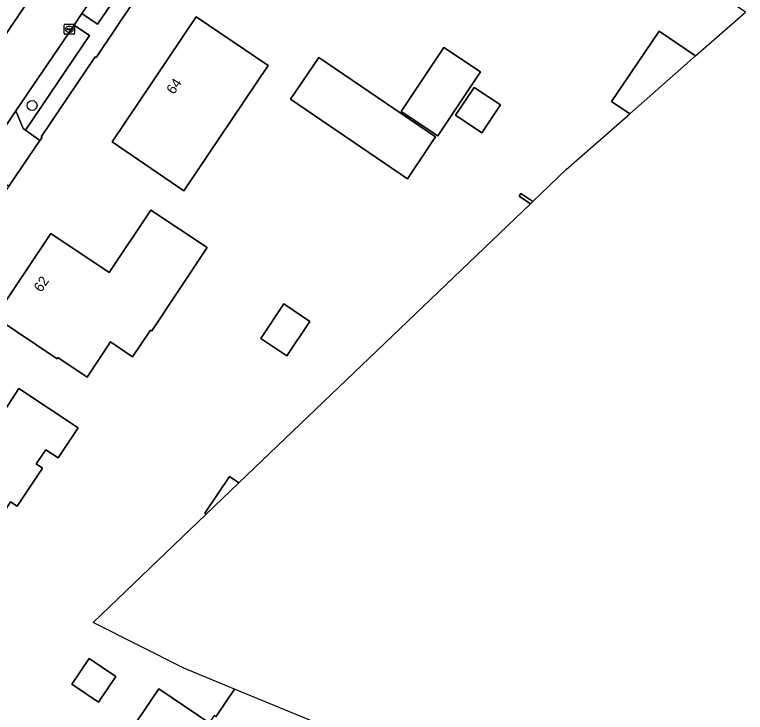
# Model space of a CAD drawing. Extents: x 163266 to 164362, y 381528 to 382286.
# Drawn here: x 164107.1 to 164179.8, y 381791.6 to 381861 of the extents above; entities that cross this region are included whole.
import ezdxf

# ---------------------------------------------------------------- set-up
doc = ezdxf.new("R2010")
doc.units = 0
for name, color, linetype in [('IMGEO_Boom', 7, 'Continuous'), ('IMGEO_Erf', 7, 'Continuous'), ('IMGEO_Groenvoorziening', 7, 'Continuous'), ('IMGEO_Kolk', 7, 'Continuous'), ('IMGEO_Muur', 7, 'Continuous'), ('IMGEO_Pand', 7, 'Continuous'), ('IMGEO_Pand_nummerreeks', 7, 'Continuous'), ('IMGEO_Rijbaan_lokaal_open', 7, 'Continuous'), ('IMGEO_Voetpad_open', 7, 'Continuous')]:
    doc.layers.add(name, color=color, linetype=linetype)

msp = doc.modelspace()

# ---------------------------------------------------------------- linework, layer by layer
at = {"layer": 'IMGEO_Boom'}
msp.add_circle((164108.859, 381852.004), 0.489, dxfattribs=at)
at = {"layer": 'IMGEO_Erf'}
for points in [[(164174.878, 381856.933), (164179.829, 381861.277), (164140.349, 381887.669), (164137.348, 381889.675), (164128.948, 381877.188), (164125.993, 381872.794), (164121.982, 381866.833), (164118.943, 381862.315), (164115.227, 381856.79), (164115.131, 381856.845), (164109.765, 381848.884), (164109.844, 381848.822), (164109.637, 381848.518), (164106.541, 381843.971), (164097.02, 381829.989), (164097.176, 381829.884), (164094.167, 381825.452), (164093.902, 381825.629), (164084.278, 381811.341), (164084.454, 381811.217), (164072.99, 381794.147)], [(164127.139, 381791.191), (164129.005, 381793.957), (164123.94, 381796.045), (164114.945, 381800.591), (164126.185, 381811.35), (164126.032, 381811.452), (164128.483, 381815.112), (164129.443, 381814.469), (164158.435, 381842.22), (164157.307, 381842.983), (164157.496, 381843.265), (164158.69, 381842.464), (164162.013, 381845.645), (164168.319, 381851.178), (164166.509, 381852.402), (164171.242, 381859.402), (164174.878, 381856.933)], [(164118.694, 381789.869), (164121.458, 381793.964), (164126.464, 381790.585)]]:
    msp.add_lwpolyline(points, dxfattribs=at)
for points in [[(164123.965, 381843.518), (164116.815, 381848.388), (164125.194, 381860.812), (164132.356, 381855.968)], [(164145.591, 381851.393), (164149.838, 381857.778), (164153.467, 381855.365), (164149.22, 381848.98)], [(164134.561, 381852.626), (164137.381, 381856.781), (164149.003, 381848.897), (164146.205, 381844.724)], [(164150.996, 381851.032), (164152.835, 381853.798), (164155.449, 381852.059), (164153.609, 381849.294)], [(164120.763, 381829.581), (164120.63, 381829.669), (164118.864, 381827.013), (164116.657, 381828.481), (164114.337, 381824.992), (164111.431, 381826.924), (164111.348, 381826.799), (164105.162, 381830.964), (164105.385, 381831.304), (164110.723, 381839.263), (164116.527, 381835.382), (164120.681, 381841.597), (164126.279, 381837.874)], [(164131.61, 381828.83), (164133.897, 381832.268), (164136.506, 381830.533), (164134.219, 381827.094)], [(164107.359, 381812.136), (164106.722, 381812.562), (164105.701, 381811.028), (164096.083, 381817.523), (164100.636, 381824.212), (164105.609, 381820.927), (164107.538, 381823.848), (164113.445, 381819.946), (164111.459, 381816.939), (164110.225, 381817.765), (164109.27, 381816.348), (164109.908, 381815.918)], [(164117.192, 381795.194), (164115.47, 381792.641), (164112.819, 381794.431), (164114.541, 381796.983)]]:
    msp.add_lwpolyline(points, close=True, dxfattribs=at)
at = {"layer": 'IMGEO_Groenvoorziening'}
for points in [[(164117.521, 381863.285), (164117.304, 381863.433), (164115.426, 381863.497), (164113.819, 381861.156), (164115.356, 381860.101)], [(164113.046, 381859.985), (164107.245, 381851.46), (164107.98, 381849.71), (164108.187, 381849.561), (164114.577, 381858.96)]]:
    msp.add_lwpolyline(points, close=True, dxfattribs=at)
at = {"layer": 'IMGEO_Kolk'}
for p, q in [((164112.064, 381859.158), (164112.064, 381860.01)), ((164112.139, 381860.084), (164112.991, 381860.084)), ((164112.323, 381859.578), (164112.323, 381859.59)), ((164112.761, 381859.541), (164112.363, 381859.541)), ((164112.366, 381859.627), (164112.764, 381859.627)), ((164112.552, 381859.864), (164112.577, 381859.864)), ((164112.807, 381859.59), (164112.807, 381859.578)), ((164113.065, 381860.01), (164113.065, 381859.158)), ((164112.991, 381859.084), (164112.139, 381859.084)), ((164112.575, 381859.304), (164112.55, 381859.304))]:
    msp.add_line(p, q, dxfattribs=at)
for points in [[(164112.064, 381859.158), (164112.064, 381860.01)], [(164112.139, 381860.084), (164112.991, 381860.084)], [(164113.065, 381860.01), (164113.065, 381859.158)], [(164112.991, 381859.084), (164112.139, 381859.084)]]:
    msp.add_lwpolyline(points, dxfattribs=at)
for centre, radius, start, end in [((164112.141, 381860.008), 0.0765, 91.55205, 178.44795), ((164112.141, 381860.008), 0.0765, 91.55205, 178.44795), ((164112.363, 381859.587), 0.0403, 85.87752, 175.75265), ((164112.36, 381859.577), 0.0366, 178.93798, 274.71019), ((164112.764, 381859.584), 0.043, 264.86636, 352.45326), ((164112.768, 381859.589), 0.0386, 1.73085, 96.63898), ((164112.989, 381860.008), 0.0765, 1.55205, 88.44795), ((164112.989, 381860.008), 0.0765, 1.55205, 88.44795), ((164112.141, 381859.16), 0.0765, 181.55205, 268.44795), ((164112.141, 381859.16), 0.0765, 181.55205, 268.44795), ((164112.989, 381859.16), 0.0765, 271.55205, 358.44795), ((164112.989, 381859.16), 0.0765, 271.55205, 358.44795)]:
    msp.add_arc(centre, radius, start, end, dxfattribs=at)
for centre, major_axis, ratio, start_param, end_param in [((164112.551, 381859.584), (-0.387, 0.002), 0.722429, 4.712389, 7.853982), ((164112.576, 381859.584), (-0.39, 0.002), 0.717154, 1.570796, 4.712389)]:
    msp.add_ellipse(centre, major_axis=major_axis, ratio=ratio, start_param=start_param, end_param=end_param, dxfattribs=at)
at = {"layer": 'IMGEO_Muur'}
msp.add_lwpolyline([(164158.435, 381842.22), (164158.69, 381842.464), (164157.496, 381843.265), (164157.307, 381842.983)], close=True, dxfattribs=at)
at = {"layer": 'IMGEO_Pand'}
for points in [[(164132.356, 381855.968), (164125.194, 381860.812), (164116.815, 381848.388), (164123.965, 381843.518)], [(164174.878, 381856.933), (164171.242, 381859.402), (164166.509, 381852.402), (164168.319, 381851.178)], [(164145.591, 381851.393), (164149.22, 381848.98), (164153.467, 381855.365), (164149.838, 381857.778)], [(164134.561, 381852.626), (164146.205, 381844.724), (164149.003, 381848.897), (164137.381, 381856.781)], [(164150.996, 381851.032), (164153.609, 381849.294), (164155.449, 381852.059), (164152.835, 381853.798)], [(164126.279, 381837.874), (164120.681, 381841.597), (164116.527, 381835.382), (164110.723, 381839.263), (164105.385, 381831.304), (164105.162, 381830.964), (164111.348, 381826.799), (164111.431, 381826.924), (164114.337, 381824.992), (164116.657, 381828.481), (164118.864, 381827.013), (164120.63, 381829.669), (164120.763, 381829.581)], [(164131.61, 381828.83), (164134.219, 381827.094), (164136.506, 381830.533), (164133.897, 381832.268)], [(164105.701, 381811.028), (164106.722, 381812.562), (164107.359, 381812.136), (164109.908, 381815.918), (164109.27, 381816.348), (164110.225, 381817.765), (164111.459, 381816.939), (164113.445, 381819.946), (164107.538, 381823.848), (164105.609, 381820.927), (164100.636, 381824.212), (164096.083, 381817.523)], [(164129.443, 381814.469), (164128.483, 381815.112), (164126.032, 381811.452), (164126.185, 381811.35)], [(164112.819, 381794.431), (164115.47, 381792.641), (164117.192, 381795.194), (164114.541, 381796.983)], [(164129.005, 381793.957), (164127.139, 381791.191), (164126.957, 381791.314), (164126.464, 381790.585), (164121.458, 381793.964), (164118.694, 381789.869), (164130.619, 381781.821), (164133.226, 381785.656), (164136.309, 381783.555), (164136.187, 381783.372), (164136.911, 381782.89), (164137.405, 381783.605), (164137.224, 381783.73), (164140.833, 381789.08)]]:
    msp.add_lwpolyline(points, close=True, dxfattribs=at)
at = {"layer": 'IMGEO_Rijbaan_lokaal_open'}
for points in [[(164131.164, 381896.087), (164131.062, 381895.919), (164109.357, 381863.729), (164105.361, 381857.805), (164104.665, 381856.76), (164103.843, 381855.537), (164099.275, 381848.771), (164099.25, 381848.734), (164097.776, 381846.551), (164096.848, 381845.176), (164095.749, 381843.511)], [(164084.625, 381830.984), (164084.473, 381830.795), (164079.727, 381826.515), (164087.061, 381821.513), (164090.559, 381826.699), (164094.728, 381832.912), (164103.042, 381845.184), (164107.245, 381851.46), (164113.046, 381859.985), (164113.819, 381861.156), (164115.426, 381863.497), (164119.527, 381869.593), (164122.515, 381874.001)]]:
    msp.add_lwpolyline(points, dxfattribs=at)
for points in [[(164109.357, 381863.729), (164107.648, 381863.735), (164107.494, 381863.858), (164105.975, 381864.878), (164102.934, 381860.373), (164104.464, 381859.341), (164104.645, 381859.208), (164105.361, 381857.805)], [(164109.637, 381848.518), (164108.187, 381849.561), (164107.98, 381849.71), (164107.245, 381851.46), (164103.042, 381845.184), (164104.876, 381845.131), (164105.097, 381844.977), (164106.541, 381843.971)]]:
    msp.add_lwpolyline(points, close=True, dxfattribs=at)
at = {"layer": 'IMGEO_Voetpad_open'}
msp.add_lwpolyline([(164118.943, 381862.315), (164117.521, 381863.285), (164115.356, 381860.101), (164113.819, 381861.156), (164113.046, 381859.985), (164114.577, 381858.96), (164108.187, 381849.561), (164109.637, 381848.518), (164109.844, 381848.822), (164109.765, 381848.884), (164115.131, 381856.845), (164115.227, 381856.79)], close=True, dxfattribs=at)

# ---------------------------------------------------------------- texts
at = {"layer": 'IMGEO_Pand_nummerreeks'}
for s, rotation, p in [('64', 55.80609, (164122.962, 381853.037)), ('62', 56.14986, (164109.772, 381833.356))]:
    msp.add_text(s, height=1, rotation=rotation, dxfattribs=at).set_placement(p)

doc.saveas('drawing.dxf')
